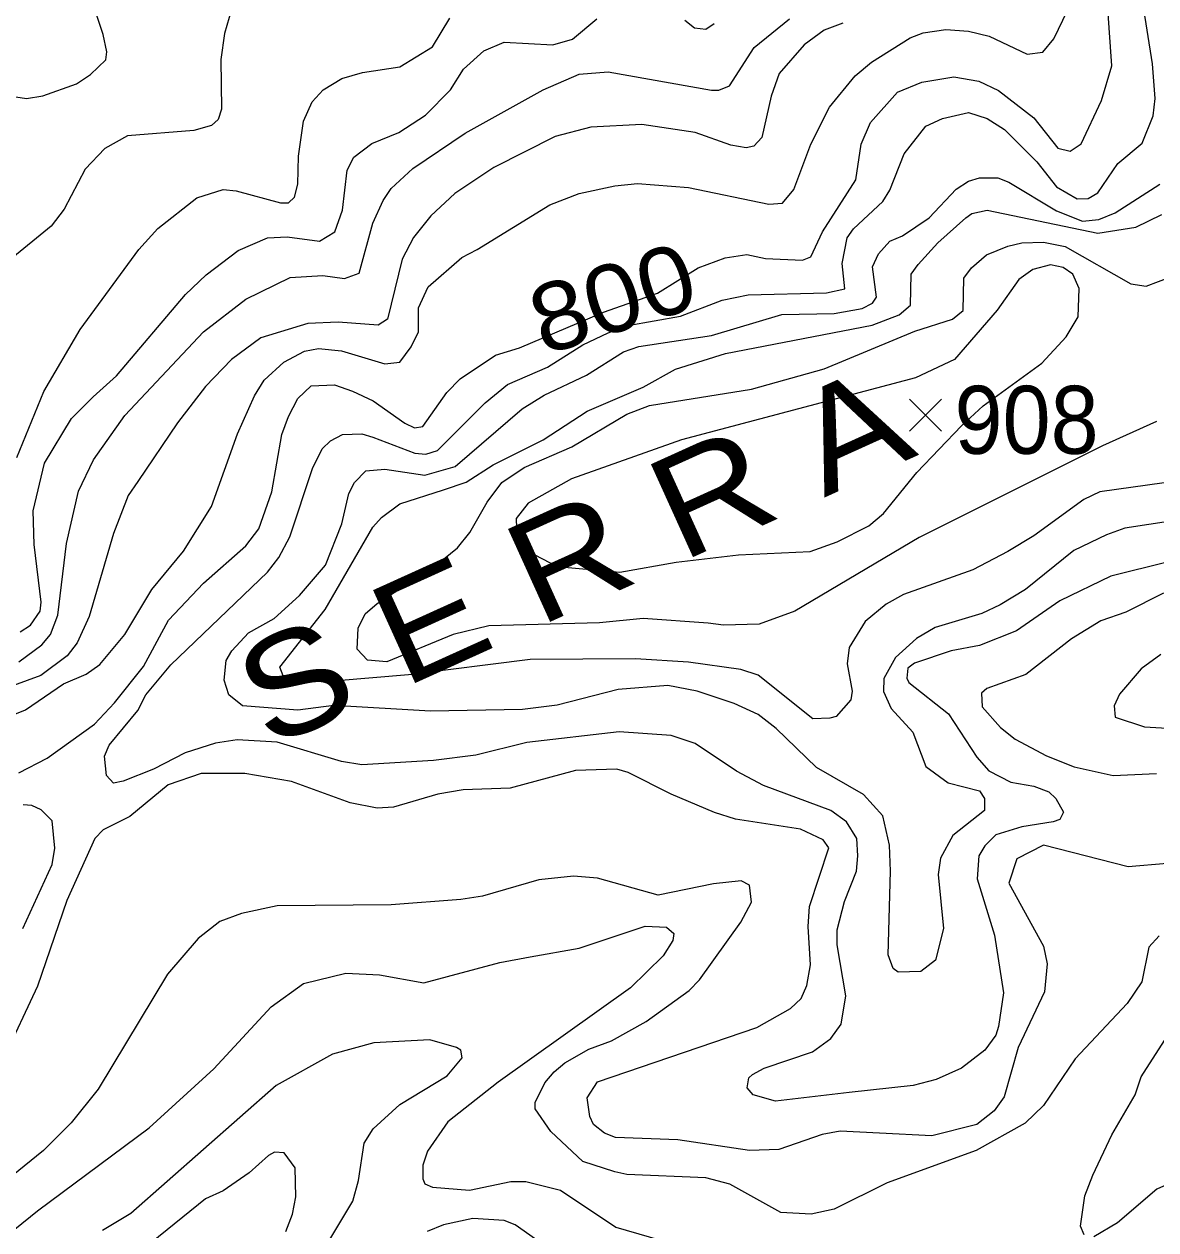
# Model space of a CAD drawing. Extents: x 294.2 to 320.3, y 7482.7 to 7510.7.
# Drawn here: x 310.402 to 311.734, y 7489.651 to 7491.07 of the extents above; entities that cross this region are included whole.
import ezdxf
from ezdxf.enums import TextEntityAlignment as Align

# ---------------------------------------------------------------- set-up
doc = ezdxf.new("R2010")
doc.units = 0
doc.header["$LTSCALE"] = 0.032
for name, color, linetype, lineweight in [('1', 7, 'Continuous', 25), ('2', 7, 'Continuous', 13), ('21', 7, 'Continuous', 25)]:
    doc.layers.add(name, color=color, linetype=linetype, lineweight=lineweight)
doc.layers.add('61', color=7, linetype='Continuous')

msp = doc.modelspace()

# ---------------------------------------------------------------- linework, layer by layer
at = {"layer": '1'}
for points in [[(310.3963, 7490.1887), (310.4295, 7490.2059), (310.485, 7490.2461), (310.5086, 7490.2711), (310.543, 7490.3141), (310.5724, 7490.3684), (310.6134, 7490.412), (310.6634, 7490.4561), (310.6784, 7490.476), (310.6939, 7490.5196), (310.7056, 7490.5868), (310.7134, 7490.6083), (310.7244, 7490.6293), (310.74, 7490.6443), (310.7677, 7490.6454), (310.7888, 7490.6378), (310.8132, 7490.6266), (310.8504, 7490.6002), (310.8615, 7490.5948), (310.8715, 7490.5964), (310.8997, 7490.6362), (310.9153, 7490.6523), (310.9569, 7490.6803), (310.9852, 7490.6889), (311.0839, 7490.7308), (311.1477, 7490.7534), (311.1954, 7490.783), (311.227, 7490.7948), (311.2525, 7490.7986), (311.2747, 7490.7942), (311.3183, 7490.7921), (311.3278, 7490.7958), (311.3418, 7490.8253), (311.3808, 7490.8866), (311.3872, 7490.9287), (311.398, 7490.9542), (311.43, 7490.9899), (311.4587, 7491.0015), (311.4961, 7491.0079), (311.5255, 7491.0025), (311.5488, 7490.9917), (311.5904, 7490.9594), (311.6187, 7490.9239), (311.6331, 7490.9202), (311.6459, 7490.9288), (311.6698, 7490.98), (311.682, 7491.0208), (311.676, 7491.1107)], [(310.3937, 7490.5597), (310.4257, 7490.6376), (310.4684, 7490.7103), (310.5372, 7490.8048), (310.5595, 7490.8292), (310.6057, 7490.8654), (310.6364, 7490.8751), (310.6517, 7490.8738), (310.7041, 7490.8597), (310.7136, 7490.8597), (310.7206, 7490.8661), (310.7245, 7490.8814), (310.7251, 7490.9146), (310.7312, 7490.9556), (310.7414, 7490.9784), (310.754, 7490.9926), (310.776, 7491.0059), (310.8006, 7491.013), (310.8445, 7491.0196), (310.8828, 7491.043), (310.9033, 7491.0768)], [(311.743, 7490.4003), (311.6986, 7490.3777), (311.6692, 7490.3675), (311.6348, 7490.3465), (311.581, 7490.3046), (311.535, 7490.2879), (311.5289, 7490.2826), (311.5294, 7490.2664), (311.5511, 7490.2422), (311.5682, 7490.2283), (311.6054, 7490.2089), (311.6376, 7490.196), (311.6836, 7490.1858), (311.7345, 7490.1881)], [(311.1635, 7490.1636), (311.1131, 7490.1894), (311.0997, 7490.1931), (311.0509, 7490.1915), (310.9743, 7490.1706), (310.9189, 7490.1689), (310.8892, 7490.1638)], [(310.8892, 7490.1638), (310.8368, 7490.1484), (310.8177, 7490.1472), (310.7858, 7490.1536), (310.7168, 7490.1785), (310.6619, 7490.1881), (310.6108, 7490.1881), (310.5719, 7490.1746), (310.5266, 7490.1376), (310.4952, 7490.1216), (310.4857, 7490.1114), (310.4525, 7490.0387), (310.418, 7489.9378), (310.3778, 7489.8516)], [(311.7473, 7490.0821), (311.7014, 7490.0782), (311.6018, 7490.1038), (311.5704, 7490.0878), (311.5609, 7490.0591), (311.6017, 7489.985), (311.6062, 7489.9639), (311.603, 7489.9313), (311.5719, 7489.8656), (311.5553, 7489.8075), (311.5436, 7489.7913), (311.5231, 7489.7752), (311.4702, 7489.7616), (311.4089, 7489.7647), (311.3623, 7489.7673), (311.3413, 7489.7634), (311.2902, 7489.7456), (311.2557, 7489.7443), (311.1714, 7489.7571), (311.098, 7489.7596), (311.0852, 7489.7647), (311.0724, 7489.775), (311.068, 7489.7845), (311.0647, 7489.8063), (311.0769, 7489.8254), (311.2646, 7489.8892), (311.3042, 7489.9116), (311.3164, 7489.9235), (311.3231, 7489.9385), (311.3275, 7489.9628), (311.3248, 7490.0079), (311.3265, 7490.0316), (311.349, 7490.1004), (311.3423, 7490.1101), (311.3157, 7490.1225), (311.2395, 7490.1345), (311.2145, 7490.142), (311.1635, 7490.1636)]]:
    msp.add_lwpolyline(points, dxfattribs=at)
msp.add_lwpolyline([(311.1695, 7490.4367), (311.2428, 7490.4452), (311.3272, 7490.4491), (311.359, 7490.4608), (311.3962, 7490.4794), (311.4133, 7490.4941), (311.4527, 7490.5422), (311.5053, 7490.5973), (311.5309, 7490.6206), (311.5996, 7490.671), (311.6283, 7490.702), (311.6423, 7490.7253), (311.6438, 7490.7586), (311.6364, 7490.7757), (311.6248, 7490.7835), (311.61, 7490.7866), (311.5891, 7490.7812), (311.5728, 7490.7695), (311.5472, 7490.7331), (311.497, 7490.6752), (311.451, 7490.6535), (311.1757, 7490.5805), (311.0464, 7490.5348), (310.9952, 7490.5061), (310.9813, 7490.4882), (310.982, 7490.465), (310.9944, 7490.4502), (311.0297, 7490.4316), (311.1031, 7490.425)], close=True, dxfattribs=at)
at = {"layer": '2'}
for points in [[(310.4244, 7490.9855), (310.464, 7490.9996), (310.4806, 7491.0104), (310.4984, 7491.0276), (310.4997, 7491.0372), (310.4953, 7491.0577), (310.4767, 7491.1139)], [(310.3005, 7490.2212), (310.404, 7490.263), (310.4487, 7490.2934), (310.4755, 7490.3049), (310.4914, 7490.3164), (310.5208, 7490.3515), (310.5527, 7490.4045), (310.5898, 7490.4498), (310.623, 7490.5022), (310.6536, 7490.5877), (310.6734, 7490.6324), (310.6849, 7490.6509), (310.7079, 7490.672), (310.7321, 7490.6848), (310.7487, 7490.688), (310.7756, 7490.6854), (310.8266, 7490.6701), (310.8445, 7490.672), (310.8579, 7490.6899), (310.8662, 7490.7078), (310.8662, 7490.7359), (310.8777, 7490.7607), (310.9173, 7490.7952), (310.9352, 7490.8048), (311.0207, 7490.8572), (311.0552, 7490.8706), (311.0974, 7490.8795), (311.1242, 7490.8821), (311.1842, 7490.8776), (311.2787, 7490.8578), (311.2946, 7490.8591), (311.308, 7490.8751), (311.3278, 7490.9287), (311.3501, 7490.9721), (311.3802, 7491.0091), (311.3993, 7491.0251), (311.4447, 7491.0538), (311.46, 7491.0596), (311.4868, 7491.0634), (311.5136, 7491.0615), (311.5379, 7491.0557), (311.5826, 7491.0346), (311.6011, 7491.0366), (311.6139, 7491.0526), (311.6298, 7491.0858)], [(310.6465, 7491.087), (310.6383, 7491.0589), (310.6338, 7491.0283), (310.6344, 7490.9696), (310.6306, 7490.9574), (310.623, 7490.9504), (310.6019, 7490.9447), (310.524, 7490.9383), (310.4972, 7490.9235), (310.4742, 7490.8993), (310.4493, 7490.8521), (310.434, 7490.8322), (310.335, 7490.7512)], [(311.4632, 7490.9498), (311.483, 7490.9587), (311.5136, 7490.9657), (311.5354, 7490.9587), (311.5558, 7490.9459), (311.594, 7490.9076), (311.6171, 7490.8782), (311.6413, 7490.8642), (311.6541, 7490.8648), (311.6656, 7490.8712), (311.6892, 7490.9057), (311.7179, 7490.9299), (311.7307, 7490.9619), (311.7332, 7490.9823), (311.7301, 7491.0232), (311.7186, 7491.0947)], [(310.5112, 7490.6561), (310.5923, 7490.7518), (310.6166, 7490.7748), (310.6542, 7490.8035), (310.6887, 7490.8182), (310.7117, 7490.8195), (310.75, 7490.8144), (310.7679, 7490.8252), (310.7768, 7490.8508), (310.7826, 7490.898), (310.7902, 7490.9134), (310.8113, 7490.9293), (310.8432, 7490.9421), (310.8745, 7490.9625), (310.9039, 7490.9925), (310.9192, 7491.0168), (310.9434, 7491.0385), (310.9671, 7491.0487), (311.0246, 7491.0455), (311.0475, 7491.0519), (311.0762, 7491.0762)], [(310.8598, 7490.9), (310.9211, 7490.9414), (311.0131, 7490.9925), (311.0552, 7491.011), (311.0897, 7491.0136), (311.211, 7490.9919), (311.2199, 7490.9919), (311.2321, 7490.997), (311.2614, 7491.0423), (311.3029, 7491.0762)], [(311.1797, 7491.0743), (311.1912, 7491.0653), (311.2046, 7491.064), (311.2142, 7491.0704)], [(311.3655, 7491.0711), (311.3438, 7491.0627), (311.3202, 7491.0455), (311.2908, 7491.0117), (311.2812, 7490.9849), (311.2704, 7490.9363), (311.2608, 7490.9261)], [(310.2533, 7491.066), (310.2827, 7491.0545), (310.328, 7491.0117), (310.3458, 7490.997), (310.3669, 7490.9881), (310.4052, 7490.9823), (310.4244, 7490.9855)], [(311.2608, 7490.9261), (311.2519, 7490.9242), (311.234, 7490.9274), (311.1918, 7490.9421), (311.1293, 7490.9516), (311.0693, 7490.9485), (311.0271, 7490.9376), (310.9549, 7490.9012), (310.909, 7490.8706), (310.8809, 7490.8444), (310.8605, 7490.8189), (310.847, 7490.7933), (310.8298, 7490.7225), (310.819, 7490.7154), (310.7717, 7490.7192), (310.736, 7490.7174), (310.681, 7490.7007), (310.6465, 7490.6752), (310.6159, 7490.6433), (310.5827, 7490.6005), (310.5361, 7490.5316), (310.5246, 7490.515), (310.5074, 7490.4703), (310.4787, 7490.3726), (310.4646, 7490.3419), (310.4531, 7490.3264), (310.4221, 7490.3035), (310.3899, 7490.2915)], [(311.3649, 7490.7882), (311.3706, 7490.8182), (311.3783, 7490.8291), (311.4127, 7490.861), (311.421, 7490.8744), (311.4377, 7490.9172), (311.4632, 7490.9498)], [(310.7539, 7490.7741), (310.7794, 7490.7703), (310.7966, 7490.7767), (310.8125, 7490.8355), (310.8247, 7490.8623), (310.8343, 7490.8763), (310.8598, 7490.9)], [(311.4357, 7490.8208), (311.467, 7490.8418), (311.4989, 7490.8757), (311.5136, 7490.8852), (311.5264, 7490.8891), (311.5481, 7490.8891), (311.5609, 7490.884), (311.6171, 7490.8502), (311.6477, 7490.838), (311.6669, 7490.8399), (311.686, 7490.8476), (311.7384, 7490.8814)], [(311.7435, 7490.5302), (311.6681, 7490.5194), (311.649, 7490.5105), (311.5903, 7490.4677), (311.5596, 7490.4492), (311.5187, 7490.4275), (311.437, 7490.3987), (311.4166, 7490.3872), (311.3917, 7490.3668), (311.3731, 7490.3362), (311.3706, 7490.317), (311.3764, 7490.2851), (311.3751, 7490.2749), (311.3579, 7490.2551), (311.3502, 7490.2531), (311.3304, 7490.2525), (311.2659, 7490.3036), (311.2455, 7490.3106), (311.1842, 7490.3189), (311.1216, 7490.3228), (310.9978, 7490.3221), (310.8547, 7490.3042), (310.7705, 7490.2972), (310.7475, 7490.2966), (310.7072, 7490.303), (310.7034, 7490.3132), (310.7564, 7490.3809), (310.8126, 7490.4779), (310.8228, 7490.4894), (310.8445, 7490.5054), (310.8956, 7490.522), (310.9224, 7490.5309), (310.9543, 7490.5513), (311.0131, 7490.5807), (311.0648, 7490.6145), (311.1306, 7490.6426), (311.1689, 7490.6637), (311.2276, 7490.6822), (311.4, 7490.7154), (311.4319, 7490.7276), (311.4453, 7490.739), (311.4459, 7490.7754), (311.4542, 7490.7869), (311.4772, 7490.8124), (311.5104, 7490.8418), (311.5175, 7490.8469), (311.5354, 7490.8508), (311.6656, 7490.8239), (311.7103, 7490.831), (311.7409, 7490.8456)], [(311.3885, 7490.7352), (311.4006, 7490.7416), (311.4051, 7490.7486), (311.4006, 7490.7844), (311.4076, 7490.7997), (311.421, 7490.8144), (311.4357, 7490.8208)], [(311.7346, 7490.6024), (311.6713, 7490.5737), (311.4555, 7490.4658), (311.3093, 7490.379), (311.2672, 7490.3636), (311.2251, 7490.3624), (311.2072, 7490.3649), (311.1306, 7490.3706), (311.0795, 7490.3655), (310.9492, 7490.3617), (310.9071, 7490.3515), (310.8292, 7490.3195), (310.8062, 7490.3215), (310.7941, 7490.3343), (310.7953, 7490.3592), (310.8036, 7490.3758), (310.8177, 7490.3879), (310.8854, 7490.4319), (310.9122, 7490.4536), (310.9269, 7490.4715), (310.9473, 7490.5073), (310.9645, 7490.5303), (310.9907, 7490.5481), (311.0469, 7490.5724), (311.1114, 7490.6107), (311.1382, 7490.6209), (311.2583, 7490.6401), (311.3438, 7490.6643), (311.4504, 7490.7084), (311.4945, 7490.7225), (311.5072, 7490.7327), (311.5079, 7490.771), (311.5168, 7490.7831), (311.5347, 7490.7984), (311.5596, 7490.8086), (311.5762, 7490.8124), (311.6018, 7490.8131), (311.6273, 7490.808), (311.7044, 7490.7641), (311.7224, 7490.7614), (311.7516, 7490.7724)], [(311.5264, 7490.3387), (311.4932, 7490.3323), (311.4498, 7490.3177), (311.4421, 7490.3119), (311.4408, 7490.3004), (311.4434, 7490.2953), (311.49, 7490.2582), (311.5232, 7490.2072), (311.5373, 7490.1912), (311.5634, 7490.1778), (311.5903, 7490.1733), (311.6081, 7490.1663), (311.6164, 7490.1586), (311.6254, 7490.1427), (311.6209, 7490.1338), (311.6132, 7490.1312), (311.5762, 7490.1254), (311.5456, 7490.1159), (311.5328, 7490.1031), (311.5258, 7490.091), (311.5238, 7490.0642), (311.5442, 7489.9978), (311.5545, 7489.9301), (311.5488, 7489.8905), (311.5455, 7489.8803), (311.5328, 7489.8624), (311.5053, 7489.8414), (311.4753, 7489.8279), (311.4485, 7489.8209), (311.3732, 7489.8126), (311.2863, 7489.8024), (311.2601, 7489.8101), (311.2531, 7489.8183), (311.2551, 7489.8298), (311.2595, 7489.8337), (311.2729, 7489.8414), (311.3298, 7489.8605), (311.3514, 7489.8764), (311.3636, 7489.893), (311.3693, 7489.9263), (311.3591, 7489.9863), (311.3591, 7490.0042), (311.3674, 7490.0374), (311.3815, 7490.0731), (311.3833, 7490.091), (311.3821, 7490.1114), (311.37, 7490.1312), (311.3515, 7490.1446), (311.2723, 7490.174), (311.2404, 7490.1906), (311.1918, 7490.2232), (311.1638, 7490.2327), (311.1025, 7490.2372), (310.9939, 7490.2244), (310.9339, 7490.2097), (310.8841, 7490.2033), (310.7998, 7490.1982), (310.7756, 7490.2021), (310.7002, 7490.225), (310.653, 7490.2276), (310.6274, 7490.2238), (310.5917, 7490.2123), (310.5547, 7490.1931), (310.5189, 7490.1791), (310.5074, 7490.1765), (310.4991, 7490.1855), (310.4971, 7490.2085), (310.5023, 7490.2213), (310.5361, 7490.2621), (310.5457, 7490.2806), (310.5751, 7490.3158), (310.6887, 7490.4249), (310.7021, 7490.4422), (310.7149, 7490.4664), (310.7417, 7490.5469), (310.7532, 7490.5699), (310.7628, 7490.5794), (310.7768, 7490.5871), (310.7998, 7490.5877), (310.8126, 7490.5839), (310.862, 7490.565), (310.8748, 7490.5639), (310.8887, 7490.5682), (310.9447, 7490.6241), (310.9709, 7490.6458), (311.0182, 7490.6663), (311.0596, 7490.6925), (311.0894, 7490.7064), (311.1128, 7490.7151), (311.1746, 7490.7263), (311.2238, 7490.7448), (311.2544, 7490.7512), (311.3464, 7490.7537), (311.368, 7490.7582), (311.3649, 7490.7882)], [(310.3963, 7490.3196), (310.4231, 7490.3393), (310.4333, 7490.3515), (310.4422, 7490.3745), (310.4524, 7490.4588), (310.4665, 7490.5201), (310.4838, 7490.5571), (310.5208, 7490.6094), (310.6134, 7490.7078), (310.6632, 7490.7461), (310.7155, 7490.7716), (310.7539, 7490.7741)], [(311.7537, 7490.4855), (311.6975, 7490.4766), (311.6758, 7490.4689), (311.6375, 7490.4505), (311.5806, 7490.4045), (311.5507, 7490.3866), (311.529, 7490.3764), (311.4741, 7490.3598), (311.4523, 7490.347), (311.4274, 7490.3247), (311.414, 7490.2998), (311.4134, 7490.2845), (311.4223, 7490.2647), (311.4479, 7490.2366), (311.4632, 7490.1964), (311.4894, 7490.1772), (311.5264, 7490.1676), (311.5322, 7490.1587), (311.5322, 7490.1446), (311.4951, 7490.1152), (311.4804, 7490.0885), (311.4778, 7490.0693), (311.4842, 7490.0055), (311.4747, 7489.9684), (311.4575, 7489.955), (311.4306, 7489.9543), (311.4249, 7489.9588), (311.4191, 7489.9748), (311.4217, 7490.0731), (311.4204, 7490.1038), (311.4127, 7490.1383), (311.3898, 7490.1632), (311.3348, 7490.1951), (311.287, 7490.241), (311.2659, 7490.2576), (311.2378, 7490.2704), (311.1944, 7490.2851), (311.1599, 7490.2915), (311.1012, 7490.287), (311.0297, 7490.2685), (310.9888, 7490.2634), (310.8803, 7490.2615), (310.7666, 7490.2679), (310.7245, 7490.2627), (310.6594, 7490.2678), (310.6434, 7490.2806), (310.6376, 7490.2979), (310.6402, 7490.3209), (310.6466, 7490.3324), (310.6664, 7490.3534), (310.6964, 7490.3706), (310.7264, 7490.3974), (310.757, 7490.4332), (310.7762, 7490.4818), (310.7845, 7490.5175), (310.7909, 7490.5303), (310.8043, 7490.5443), (310.8266, 7490.5462), (310.8739, 7490.5392), (310.9096, 7490.5494), (310.9882, 7490.6171), (311.0144, 7490.6331), (311.0642, 7490.6567), (311.1076, 7490.6842), (311.1254, 7490.6905), (311.211, 7490.7033), (311.294, 7490.7282), (311.3553, 7490.7294), (311.3885, 7490.7352)], [(310.4225, 7490.3898), (310.4141, 7490.4575), (310.4129, 7490.4971), (310.4263, 7490.5533), (310.4582, 7490.6056), (310.4837, 7490.6311), (310.5112, 7490.6561)], [(311.8712, 7490.4485), (311.8444, 7490.4428), (311.7486, 7490.437), (311.6809, 7490.4204), (311.6209, 7490.3911), (311.5698, 7490.356), (311.5264, 7490.3387)], [(310.3976, 7490.3547), (310.4097, 7490.3624), (310.4212, 7490.379), (310.4225, 7490.3898)], [(311.7397, 7490.3279), (311.7167, 7490.3113), (311.6911, 7490.2813), (311.6847, 7490.2678), (311.686, 7490.2544), (311.7205, 7490.2429), (311.7537, 7490.241)], [(310.4008, 7490.0055), (310.4352, 7490.0808), (310.4384, 7490.1), (310.4352, 7490.1325), (310.4225, 7490.1453), (310.4116, 7490.1504), (310.4014, 7490.151)], [(311.2136, 7490.0584), (311.1484, 7490.045), (311.0769, 7490.0648), (311.0488, 7490.0674), (311.008, 7490.0629), (310.9416, 7490.0437), (310.916, 7490.0399)], [(311.7377, 7489.9971), (311.7256, 7489.9838), (311.7173, 7489.9429), (311.7, 7489.9173), (311.6388, 7489.8522), (311.6017, 7489.7973), (311.58, 7489.7768), (311.5226, 7489.7443), (311.4178, 7489.7066), (311.3553, 7489.6754), (311.3285, 7489.6696), (311.2927, 7489.6715), (311.2327, 7489.7047), (311.2046, 7489.7124), (311.1114, 7489.7162), (311.0974, 7489.7194), (311.0597, 7489.7315), (311.022, 7489.7667), (311.0035, 7489.7935), (311.0035, 7489.8011), (311.015, 7489.8241), (311.0258, 7489.8369), (311.0386, 7489.8477), (311.0667, 7489.8637), (311.0935, 7489.8733), (311.1344, 7489.8963), (311.1848, 7489.9327), (311.1969, 7489.9454), (311.2455, 7490.0131), (311.2582, 7490.0367), (311.2557, 7490.0565), (311.2461, 7490.0616), (311.2136, 7490.0584)], [(310.916, 7490.0399), (310.8343, 7490.0335), (310.7002, 7490.0322), (310.6581, 7490.0233), (310.6325, 7490.0138), (310.607, 7489.994), (310.5712, 7489.9518), (310.4895, 7489.8165), (310.4576, 7489.7769), (310.425, 7489.7443), (310.3586, 7489.6907)], [(310.356, 7489.6236), (310.418, 7489.6734), (310.5495, 7489.7711), (310.6255, 7489.8407), (310.6932, 7489.9135), (310.7309, 7489.941), (310.7807, 7489.9531), (310.8203, 7489.9512), (310.8726, 7489.9416), (310.962, 7489.9658), (310.9978, 7489.9722), (311.0552, 7489.9824), (311.1331, 7490.0086), (311.158, 7490.0074), (311.1669, 7489.9997), (311.1657, 7489.9914), (311.1542, 7489.9735), (311.1159, 7489.9358), (310.9601, 7489.8247), (310.9007, 7489.7782), (310.8771, 7489.7437), (310.8713, 7489.7271), (310.8713, 7489.7111), (310.8739, 7489.7054), (310.8828, 7489.7015), (310.9262, 7489.6977), (310.9748, 7489.7079), (310.9926, 7489.7079), (311.0335, 7489.6977), (311.0986, 7489.6543), (311.165, 7489.6351)], [(310.7609, 7489.6377), (310.789, 7489.6849), (310.7959, 7489.7092), (310.8023, 7489.7532), (310.8132, 7489.7699), (310.8445, 7489.7986), (310.9001, 7489.8324), (310.9179, 7489.8535), (310.916, 7489.8624), (310.9109, 7489.8656), (310.8796, 7489.8746), (310.8139, 7489.8713), (310.7653, 7489.858), (310.6989, 7489.8209), (310.5278, 7489.6702), (310.4946, 7489.6504)], [(311.6496, 7489.6453), (311.6451, 7489.6556), (311.6502, 7489.6913), (311.6598, 7489.7156), (311.6822, 7489.7628), (311.7096, 7489.8101), (311.7166, 7489.8311), (311.7441, 7489.8739)], [(310.7104, 7489.6492), (310.7181, 7489.6696), (310.7219, 7489.6901), (310.7213, 7489.7239), (310.7085, 7489.7418), (310.697, 7489.7424), (310.69, 7489.7385), (310.667, 7489.7181), (310.6364, 7489.6971), (310.6159, 7489.6875), (310.5521, 7489.6364)], [(311.9823, 7489.6409), (311.9465, 7489.6568), (311.9235, 7489.6626), (311.875, 7489.6766), (311.8022, 7489.7086), (311.7792, 7489.7117), (311.7569, 7489.7086), (311.7352, 7489.699), (311.6886, 7489.6594), (311.6611, 7489.6428)], [(311.0041, 7489.6402), (310.9799, 7489.6568), (310.9671, 7489.6619), (310.9301, 7489.6645), (310.8956, 7489.6568), (310.8764, 7489.6492)]]:
    msp.add_lwpolyline(points, dxfattribs=at)
at = {"layer": '21'}
for p, q in [((311.4441, 7490.6285), (311.4816, 7490.591)), ((311.4816, 7490.6285), (311.4441, 7490.591))]:
    msp.add_line(p, q, dxfattribs=at)

# ---------------------------------------------------------------- texts
at = {"layer": '61'}
for s, height, rotation, width, p in [('800', 0.08, 17.544, 1.1, (311.1068, 7490.7092)), ('S E R R A', 0.12, 24.38, 1.15, (311.0728, 7490.3898))]:
    msp.add_text(s, height=height, rotation=rotation, dxfattribs=dict(at, width=width)).set_placement(p, align=Align.CENTER)
at = {"layer": '61', "width": 0.95}
msp.add_text('908', height=0.08, dxfattribs=at).set_placement((311.5818, 7490.5642), align=Align.CENTER)

doc.saveas('drawing.dxf')
